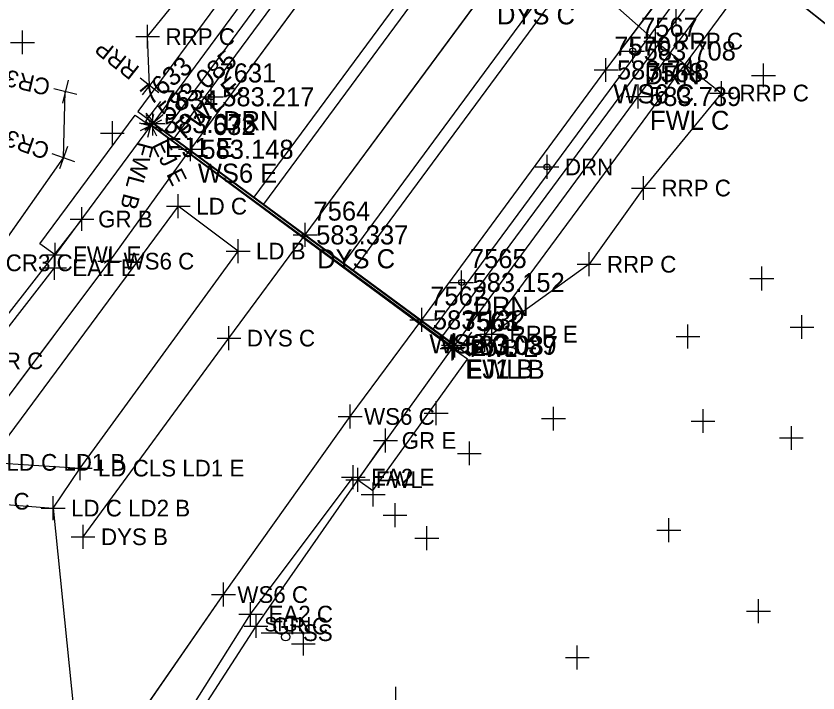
# Model space of a CAD drawing. Extents: x 1324236 to 1326110, y 459090 to 460782.
# Drawn here: x 1325040 to 1325107.3, y 459919.8 to 459976.5 of the extents above; entities that cross this region are included whole.
import ezdxf

# ---------------------------------------------------------------- set-up
doc = ezdxf.new("R2010")
doc.units = 0
for name, color, linetype in [('BD_X_Building', 7, 'Continuous'), ('BD_X_Canopy', 7, 'Continuous'), ('DR_X_Ditch', 7, 'Continuous'), ('DR_X_Storm_Sewer', 7, 'Continuous'), ('DT_X_Contour_Text', 7, 'Continuous'), ('DT_X_Island', 7, 'Continuous'), ('DT_X_Void', 7, 'Continuous'), ('DV_X_Property_Line', 7, 'Continuous'), ('E-RW-ODOT', 7, 'Continuous'), ('PM_X_Chevron_Line', 7, 'Continuous'), ('PM_X_Edge_Line', 7, 'Continuous'), ('PM_X_Misc', 7, 'Continuous'), ('PV_X_Shoulder', 7, 'Continuous'), ('RD_X_Concrete_Barrier', 7, 'Continuous'), ('RW_X_CL', 7, 'Continuous'), ('RW_X_Esmt_SH', 7, 'Continuous'), ('RW_X_Fee_RW', 7, 'Continuous'), ('UT_X_Electric', 7, 'Continuous'), ('UT_X_Gas', 7, 'Continuous')]:
    doc.layers.add(name, color=color, linetype=linetype)

msp = doc.modelspace()

# ---------------------------------------------------------------- linework, layer by layer
at = {"layer": 'BD_X_Building'}
for p, q in [((1325052.458, 459966.873), (1325198.712, 460164.842)), ((1325053.263, 459966.279), (1325199.516, 460164.248)), ((1325059.964, 459961.355), (1325206.222, 460159.32)), ((1325060.768, 459960.761), (1325207.027, 460158.725)), ((1325067.482, 459955.828), (1325213.75, 460153.784)), ((1325068.286, 459955.234), (1325214.554, 460153.19)), ((1325074.995, 459950.304), (1325221.27, 460148.255)), ((1325075.8, 459949.71), (1325222.074, 460147.66))]:
    msp.add_line(p, q, dxfattribs=at)
at = {"layer": 'BD_X_Canopy'}
msp.add_lwpolyline([(1325045.611, 459932.876), (1325057.851, 459949.53), (1325064.246, 459958.184), (1325079.335, 459978.633), (1325094.378, 459999.012), (1325110.069, 460020.457), (1325125.333, 460040.949), (1325138.348, 460058.621), (1325153.722, 460079.38), (1325168.359, 460099.091), (1325182.797, 460118.646), (1325197.597, 460138.568), (1325210.747, 460156.012)], dxfattribs=at)
at = {"layer": 'DR_X_Ditch'}
msp.add_lwpolyline([(1325022.412, 459924.498), (1325032.208, 459935.122), (1325047.842, 459955.983), (1325054.62, 459965.363)], dxfattribs=at)
at = {"layer": 'DR_X_Storm_Sewer'}
for p, q in [((1325064.246, 459958.184), (1325079.335, 459978.633)), ((1325057.851, 459949.53), (1325064.246, 459958.184)), ((1325045.611, 459932.876), (1325057.851, 459949.53))]:
    msp.add_line(p, q, dxfattribs=at)
at = {"layer": 'DT_X_Contour_Text'}
for p, q in [((1325092.17, 459969.791), (1325106.937, 459989.775)), ((1325066.887, 459988.451), (1325051.543, 459967.625)), ((1325083.613, 459983.278), (1325093.644, 459974.432)), ((1325051.029, 459974.809), (1325055.289, 459980.119)), ((1325051.179, 459970.717), (1325051.029, 459974.809)), ((1325093.644, 459974.432), (1325099.174, 459970.081)), ((1325099.174, 459970.081), (1325092.631, 459962.117)), ((1325076.788, 459948.917), (1325092.17, 459969.791)), ((1325052.106, 459969.381), (1325050.853, 459967.712)), ((1325041.974, 459957.444), (1325049.985, 459968.215)), ((1325049.985, 459968.215), (1325051.269, 459967.325)), ((1325050.853, 459967.712), (1325077.033, 459948.38)), ((1325051.269, 459967.325), (1325043.28, 459956.524)), ((1325092.631, 459962.117), (1325088.056, 459955.724)), ((1325043.28, 459956.524), (1325041.974, 459957.444)), ((1325088.056, 459955.724), (1325079.889, 459949.863)), ((1325077.033, 459948.38), (1325078.216, 459950.038)), ((1325068.666, 459937.65), (1325076.561, 459948.656)), ((1325077.863, 459947.753), (1325076.561, 459948.656)), ((1325069.905, 459936.763), (1325077.863, 459947.753)), ((1325068.666, 459937.65), (1325069.905, 459936.763))]:
    msp.add_line(p, q, dxfattribs=at)
at = {"layer": 'DT_X_Island'}
for p, q in [((1325043.971, 459964.659), (1325044.121, 459970.199)), ((1325037.766, 459955.844), (1325043.971, 459964.659))]:
    msp.add_line(p, q, dxfattribs=at)
msp.add_lwpolyline([(1325021.42, 459935.267), (1325033.04, 459949.922), (1325037.766, 459955.844), (1325043.971, 459964.659), (1325044.121, 459970.199)], dxfattribs=at)
at = {"layer": 'DV_X_Property_Line'}
for p, q in [((1325051.029, 459973.809), (1325051.029, 459975.809)), ((1325050.029, 459974.809), (1325052.029, 459974.809)), ((1325093.644, 459973.432), (1325093.644, 459975.432)), ((1325092.644, 459974.432), (1325094.644, 459974.432)), ((1325051.799, 459971.501), (1325050.559, 459969.933)), ((1325051.963, 459970.097), (1325050.395, 459971.337)), ((1325092.17, 459968.791), (1325092.17, 459970.791)), ((1325099.174, 459969.081), (1325099.174, 459971.081)), ((1325098.174, 459970.081), (1325100.174, 459970.081)), ((1325091.17, 459969.791), (1325093.17, 459969.791)), ((1325050.781, 459966.977), (1325052.305, 459968.273)), ((1325050.882, 459968.275), (1325051.772, 459966.483)), ((1325052.191, 459966.863), (1325050.895, 459968.387)), ((1325051.529, 459968.291), (1325051.009, 459966.359)), ((1325050.303, 459967.585), (1325052.235, 459967.065)), ((1325050.431, 459966.934), (1325052.223, 459967.824)), ((1325092.631, 459961.117), (1325092.631, 459963.117)), ((1325091.631, 459962.117), (1325093.631, 459962.117)), ((1325043.28, 459955.524), (1325043.28, 459957.524)), ((1325088.056, 459954.724), (1325088.056, 459956.724)), ((1325042.28, 459956.524), (1325044.28, 459956.524)), ((1325043.207, 459954.431), (1325043.207, 459956.431)), ((1325042.207, 459955.431), (1325044.207, 459955.431)), ((1325087.056, 459955.724), (1325089.056, 459955.724)), ((1325079.889, 459948.863), (1325079.889, 459950.863)), ((1325076.788, 459947.917), (1325076.788, 459949.917)), ((1325076.561, 459947.656), (1325076.561, 459949.656)), ((1325076.673, 459947.732), (1325076.673, 459949.732)), ((1325078.889, 459949.863), (1325080.889, 459949.863)), ((1325075.561, 459948.656), (1325077.561, 459948.656)), ((1325075.673, 459948.732), (1325077.673, 459948.732)), ((1325075.788, 459948.917), (1325077.788, 459948.917)), ((1325068.277, 459936.871), (1325068.277, 459938.871)), ((1325068.666, 459936.65), (1325068.666, 459938.65)), ((1325067.277, 459937.871), (1325069.277, 459937.871)), ((1325067.666, 459937.65), (1325069.666, 459937.65)), ((1325059.668, 459925.391), (1325059.668, 459927.391)), ((1325058.668, 459926.391), (1325060.668, 459926.391))]:
    msp.add_line(p, q, dxfattribs=at)
at = {"layer": 'E-RW-ODOT'}
for p, q in [((1325006.97, 460057.154), (1325176.946, 459920.265)), ((1325176.946, 459920.265), (1325006.97, 460057.154))]:
    msp.add_line(p, q, dxfattribs=at)
at = {"layer": 'PM_X_Chevron_Line'}
for p, q in [((1325076.673, 459948.732), (1325051.327, 459967.379)), ((1325076.679, 459948.944), (1325051.476, 459967.519))]:
    msp.add_line(p, q, dxfattribs=at)
at = {"layer": 'PM_X_Edge_Line'}
for p, q in [((1325089.476, 459972.013), (1325104.352, 459991.824)), ((1325070.054, 459986.286), (1325054.62, 459965.363)), ((1325074.036, 459951.056), (1325089.476, 459972.013)), ((1325047.842, 459955.983), (1325054.62, 459965.363)), ((1325032.208, 459935.122), (1325047.842, 459955.983)), ((1325068.015, 459942.962), (1325074.036, 459951.056)), ((1325057.387, 459928.027), (1325068.015, 459942.962)), ((1325043.875, 459908.523), (1325057.387, 459928.027))]:
    msp.add_line(p, q, dxfattribs=at)
for points in [[(1325043.875, 459908.523), (1325057.387, 459928.027), (1325068.015, 459942.962), (1325074.036, 459951.056), (1325089.476, 459972.013), (1325104.352, 459991.824), (1325119.711, 460012.415), (1325134.634, 460032.509), (1325148.617, 460051.256), (1325163.849, 460071.849), (1325178.331, 460091.329), (1325192.857, 460110.836), (1325207.605, 460130.872), (1325220.672, 460148.677), (1325238.037, 460172.457)], [(1325201.35, 460162.951), (1325188.112, 460145.092), (1325173.118, 460124.971), (1325158.515, 460105.214), (1325144.058, 460085.869), (1325128.817, 460065.555), (1325114.8, 460046.648), (1325099.946, 460026.52), (1325084.688, 460005.952), (1325070.054, 459986.286), (1325054.62, 459965.363)]]:
    msp.add_lwpolyline(points, dxfattribs=at)
at = {"layer": 'PM_X_Misc'}
for p, q in [((1325045.516, 459959.514), (1325036.23, 459947.624)), ((1325060.119, 459925.393), (1325070.98, 459940.949)), ((1325054.081, 459916.001), (1325060.119, 459925.393))]:
    msp.add_line(p, q, dxfattribs=at)
at = {"layer": 'PV_X_Shoulder'}
for points in [[(1324925.493, 459829.151), (1324945.553, 459855.344), (1324956.783, 459871.328), (1324958.966, 459875.954), (1324960.869, 459880.702), (1324960.869, 459880.702), (1324962.577, 459885.859), (1324963.956, 459891.113), (1324963.956, 459891.113), (1324983.542, 459896.002), (1324987.695, 459905.444), (1325002.148, 459921.478), (1325006.986, 459922.031), (1325011.694, 459923.277), (1325011.694, 459923.277), (1325015.281, 459924.745), (1325018.675, 459926.616), (1325021.831, 459928.865), (1325021.831, 459928.865), (1325032.718, 459941.954), (1325043.207, 459955.431)], [(1325234.049, 459801.485), (1325202.926, 459814.431), (1325170.178, 459826.729), (1325138.848, 459838.461), (1325108.97, 459849.324), (1325064.654, 459869.164), (1325061.078, 459871.96), (1325057.837, 459875.138), (1325054.972, 459878.659), (1325052.519, 459882.479), (1325052.519, 459882.479), (1325050.293, 459887.067), (1325048.661, 459891.899), (1325047.649, 459896.897), (1325047.649, 459896.897), (1325048.098, 459908.062), (1325059.668, 459926.391), (1325068.277, 459937.871)]]:
    msp.add_lwpolyline(points, dxfattribs=at)
at = {"layer": 'RD_X_Concrete_Barrier'}
msp.add_line((1325060.542, 459924.831), (1325064.674, 459924.831), dxfattribs=at)
msp.add_circle((1325062.608, 459924.487), 0.344, dxfattribs=at)
at = {"layer": 'RW_X_CL'}
for p, q in [((1325095.374, 459975.807), (1325095.374, 459977.807)), ((1325040.536, 459973.325), (1325040.536, 459975.325)), ((1325039.536, 459974.325), (1325041.536, 459974.325)), ((1325091.72, 459972.603), (1325091.72, 459974.603)), ((1325090.72, 459973.603), (1325092.72, 459973.603)), ((1325089.476, 459971.013), (1325089.476, 459973.013)), ((1325102.694, 459970.56), (1325102.694, 459972.56)), ((1325088.476, 459972.013), (1325090.476, 459972.013)), ((1325101.694, 459971.56), (1325103.694, 459971.56)), ((1325044.352, 459971.172), (1325043.89, 459969.226)), ((1325056.364, 459968.766), (1325056.364, 459970.766)), ((1325045.094, 459969.968), (1325043.148, 459970.43)), ((1325055.364, 459969.766), (1325057.364, 459969.766)), ((1325051.476, 459966.519), (1325051.476, 459968.519)), ((1325048.066, 459965.717), (1325048.066, 459967.717)), ((1325050.476, 459967.519), (1325052.476, 459967.519)), ((1325047.066, 459966.717), (1325049.066, 459966.717)), ((1325054.62, 459964.363), (1325054.62, 459966.363)), ((1325044.306, 459965.601), (1325043.636, 459963.717)), ((1325053.62, 459965.363), (1325055.62, 459965.363)), ((1325044.913, 459964.324), (1325043.029, 459964.994)), ((1325084.531, 459962.885), (1325084.531, 459964.885)), ((1325083.531, 459963.885), (1325085.531, 459963.885)), ((1325064.246, 459957.184), (1325064.246, 459959.184)), ((1325063.246, 459958.184), (1325065.246, 459958.184)), ((1325047.842, 459954.983), (1325047.842, 459956.983)), ((1325046.842, 459955.983), (1325048.842, 459955.983)), ((1325102.551, 459953.526), (1325102.551, 459955.526)), ((1325077.367, 459953.199), (1325077.367, 459955.199)), ((1325076.367, 459954.199), (1325078.367, 459954.199)), ((1325101.551, 459954.526), (1325103.551, 459954.526)), ((1325074.036, 459950.056), (1325074.036, 459952.056)), ((1325105.916, 459949.461), (1325105.916, 459951.461)), ((1325073.036, 459951.056), (1325075.036, 459951.056)), ((1325096.356, 459948.663), (1325096.356, 459950.663)), ((1325057.851, 459948.53), (1325057.851, 459950.53)), ((1325076.679, 459947.944), (1325076.679, 459949.944)), ((1325079.318, 459948.39), (1325079.318, 459950.39)), ((1325104.916, 459950.461), (1325106.916, 459950.461)), ((1325056.851, 459949.53), (1325058.851, 459949.53)), ((1325078.318, 459949.39), (1325080.318, 459949.39)), ((1325095.356, 459949.663), (1325097.356, 459949.663)), ((1325075.679, 459948.944), (1325077.679, 459948.944)), ((1325068.015, 459941.962), (1325068.015, 459943.962)), ((1325075.236, 459942.236), (1325075.236, 459944.236)), ((1325074.236, 459943.236), (1325076.236, 459943.236)), ((1325085.069, 459941.78), (1325085.069, 459943.78)), ((1325097.617, 459941.581), (1325097.617, 459943.581)), ((1325067.015, 459942.962), (1325069.015, 459942.962)), ((1325084.069, 459942.78), (1325086.069, 459942.78)), ((1325096.617, 459942.581), (1325098.617, 459942.581)), ((1325105.027, 459940.16), (1325105.027, 459942.16)), ((1325104.027, 459941.16), (1325106.027, 459941.16)), ((1325078.016, 459938.867), (1325078.016, 459940.867)), ((1325077.016, 459939.867), (1325079.016, 459939.867)), ((1325069.949, 459935.412), (1325069.949, 459937.412)), ((1325068.949, 459936.412), (1325070.949, 459936.412)), ((1325071.779, 459933.681), (1325071.779, 459935.681)), ((1325070.779, 459934.681), (1325072.779, 459934.681)), ((1325094.754, 459932.427), (1325094.754, 459934.427)), ((1325045.611, 459931.876), (1325045.611, 459933.876)), ((1325074.455, 459931.765), (1325074.455, 459933.765)), ((1325093.754, 459933.427), (1325095.754, 459933.427)), ((1325044.611, 459932.876), (1325046.611, 459932.876)), ((1325073.455, 459932.765), (1325075.455, 459932.765)), ((1325057.387, 459927.027), (1325057.387, 459929.027)), ((1325056.387, 459928.027), (1325058.387, 459928.027)), ((1325102.265, 459925.64), (1325102.265, 459927.64)), ((1325101.265, 459926.64), (1325103.265, 459926.64)), ((1325064.088, 459922.912), (1325064.088, 459924.912)), ((1325063.088, 459923.912), (1325065.088, 459923.912)), ((1325087.068, 459921.751), (1325087.068, 459923.751)), ((1325086.068, 459922.751), (1325088.068, 459922.751)), ((1325071.851, 459918.294), (1325071.851, 459920.294))]:
    msp.add_line(p, q, dxfattribs=at)
at = {"layer": 'RW_X_Esmt_SH'}
for p, q in [((1325053.601, 459959.593), (1325053.601, 459961.593)), ((1325045.516, 459958.514), (1325045.516, 459960.514)), ((1325052.601, 459960.593), (1325054.601, 459960.593)), ((1325044.516, 459959.514), (1325046.516, 459959.514)), ((1325058.614, 459955.827), (1325058.614, 459957.827)), ((1325057.614, 459956.827), (1325059.614, 459956.827)), ((1325070.98, 459939.949), (1325070.98, 459941.949)), ((1325069.98, 459940.949), (1325071.98, 459940.949)), ((1325045.36, 459937.63), (1325045.36, 459939.63)), ((1325044.36, 459938.63), (1325046.36, 459938.63)), ((1325043.102, 459934.277), (1325043.102, 459936.277)), ((1325042.102, 459935.277), (1325044.102, 459935.277)), ((1325060.119, 459924.393), (1325060.119, 459926.393)), ((1325059.119, 459925.393), (1325061.119, 459925.393))]:
    msp.add_line(p, q, dxfattribs=at)
at = {"layer": 'RW_X_Fee_RW'}
for p, q in [((1325053.601, 459960.593), (1325037.676, 459939.113)), ((1325058.614, 459956.827), (1325053.601, 459960.593)), ((1325045.36, 459938.63), (1325058.614, 459956.827)), ((1325037.676, 459939.113), (1325045.36, 459938.63)), ((1325043.102, 459935.277), (1325045.36, 459938.63)), ((1325035.356, 459935.853), (1325043.102, 459935.277)), ((1325043.102, 459935.277), (1325045.777, 459908.877))]:
    msp.add_line(p, q, dxfattribs=at)
at = {"layer": 'UT_X_Electric'}
for centre in [(1325091.72, 459973.603), (1325056.364, 459969.766), (1325084.531, 459963.885), (1325077.367, 459954.199)]:
    msp.add_circle(centre, 0.25, dxfattribs=at)
at = {"layer": 'UT_X_Gas'}
for p, q in [((1325196.49, 460166.476), (1325050.21, 459968.526)), ((1325078.063, 459948.049), (1325224.327, 460146.007)), ((1325050.21, 459968.526), (1325078.063, 459948.049))]:
    msp.add_line(p, q, dxfattribs=at)

# ---------------------------------------------------------------- texts
at = {"layer": 'DT_X_Void'}
msp.add_text('SS', height=1.4, dxfattribs=at).set_placement((1325064.054, 459924.131))
at = {"layer": 'DV_X_Property_Line'}
for s, height, p in [('RRP C', 1.4, (1325052.529, 459974.109)), ('RRP C', 1.4, (1325095.144, 459973.732)), ('7568', 1.6, (1325092.865, 459970.991)), ('RRP C', 1.4, (1325100.674, 459969.381)), ('583.739', 1.6, (1325093.088, 459968.991)), ('FWL C', 1.6, (1325093.17, 459966.991)), ('RRP C', 1.4, (1325094.131, 459961.417)), ('FWL E', 1.4, (1325044.78, 459955.824)), ('EA1 E', 1.4, (1325044.707, 459954.731)), ('RRP C', 1.4, (1325089.556, 459955.024)), ('7561', 1.6, (1325077.483, 459950.117)), ('RRP E', 1.4, (1325081.389, 459949.163)), ('583.087', 1.6, (1325077.706, 459948.117)), ('FWL E', 1.4, (1325078.061, 459947.956)), ('EJ B', 1.4, (1325078.173, 459948.032)), ('FWL B', 1.6, (1325077.788, 459946.117)), ('EA2 E', 1.4, (1325069.777, 459937.171)), ('FWL', 1.4, (1325070.166, 459936.95)), ('EA2 C', 1.4, (1325061.168, 459925.691))]:
    msp.add_text(s, height=height, dxfattribs=at).set_placement(p)
for s, height, rotation, p in [('RRP', 1.4, 141.65077, (1325050.437, 459972.197)), ('583.085', 1.6, 40.35911, (1325052.761, 459967.61)), ('7633', 1.6, 40.35911, (1325051.296, 459968.99)), ('FWL E', 1.6, 40.35911, (1325054.118, 459966.139)), ('EJ E', 1.4, 296.39143, (1325051.367, 459965.724)), ('FWL B', 1.4, 254.93725, (1325050.203, 459966.058))]:
    msp.add_text(s, height=height, rotation=rotation, dxfattribs=at).set_placement(p)
at = {"layer": 'RD_X_Concrete_Barrier'}
msp.add_text('SIGN', height=1.2052, dxfattribs=at).set_placement((1325060.815, 459924.937))
at = {"layer": 'RW_X_CL'}
for s, height, p in [('DYS C', 1.6, (1325080.335, 459975.833)), ('7567', 1.6, (1325092.415, 459974.803)), ('7570', 1.6, (1325090.171, 459973.213)), ('583.708', 1.6, (1325092.638, 459972.803)), ('583.748', 1.6, (1325090.394, 459971.213)), ('7631', 1.6, (1325057.059, 459970.966)), ('DRN', 1.6, (1325092.72, 459970.803)), ('WS6 C', 1.6, (1325090.095, 459969.213)), ('7634', 1.6, (1325052.171, 459968.719)), ('583.217', 1.6, (1325057.282, 459968.966)), ('583.073', 1.6, (1325052.394, 459966.719)), ('7632', 1.6, (1325055.315, 459966.563)), ('DRN', 1.6, (1325057.364, 459966.966)), ('EJ1 E', 1.6, (1325052.476, 459964.719)), ('583.148', 1.6, (1325055.538, 459964.563)), ('WS6 E', 1.6, (1325055.239, 459962.563)), ('DRN', 1.4, (1325086.031, 459963.185)), ('7564', 1.6, (1325064.941, 459959.384)), ('583.337', 1.6, (1325065.164, 459957.384)), ('WS6 C', 1.4, (1325049.009, 459955.283)), ('DYS C', 1.6, (1325065.246, 459955.384)), ('7565', 1.6, (1325078.062, 459955.399)), ('CR3 C', 1.4, (1325039.123, 459955.144)), ('583.152', 1.6, (1325078.285, 459953.399)), ('7562', 1.6, (1325074.731, 459952.256)), ('DRN', 1.6, (1325078.367, 459951.399)), ('583.132', 1.6, (1325074.954, 459950.256)), ('7563', 1.6, (1325077.374, 459950.144)), ('DYS C', 1.4, (1325059.351, 459948.83)), ('WS6 C', 1.6, (1325074.655, 459948.256)), ('583.039', 1.6, (1325077.597, 459948.144)), ('EJ1 B', 1.6, (1325077.679, 459946.144)), ('WS6 C', 1.4, (1325069.182, 459942.262)), ('DYS B', 1.4, (1325047.111, 459932.176)), ('WS6 C', 1.4, (1325058.554, 459927.327))]:
    msp.add_text(s, height=height, dxfattribs=at).set_placement(p)
for s, rotation, p in [('CR3 E', 166.6663, (1325042.962, 459971.193)), ('CR3 C', 160.41902, (1325042.927, 459965.773))]:
    msp.add_text(s, height=1.4, rotation=rotation, dxfattribs=at).set_placement(p)
at = {"layer": 'RW_X_Esmt_SH'}
for s, p in [('LD C', (1325055.101, 459959.893)), ('GR B', (1325046.873, 459958.814)), ('LD B', (1325060.114, 459956.127)), ('GR C', (1325037.587, 459946.924)), ('GR E', (1325072.337, 459940.249)), ('LD C LD1 B', (1325039.176, 459938.413)), ('LD CLS LD1 E', (1325046.86, 459937.93)), ('LD C', (1325036.856, 459935.153)), ('LD C LD2 B', (1325044.602, 459934.577)), ('GR C', (1325061.476, 459924.693))]:
    msp.add_text(s, height=1.4, dxfattribs=at).set_placement(p)

doc.saveas('drawing.dxf')
